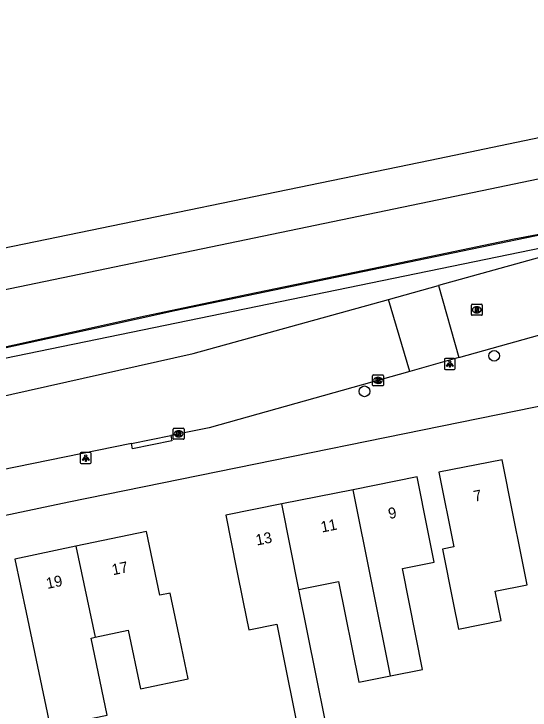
# Model space of a CAD drawing. Extents: x 162990 to 165007, y 383433 to 384336.
# Drawn here: x 164176.7 to 164223.8, y 384166.2 to 384229.8 of the extents above; entities that cross this region are included whole.
import ezdxf

# ---------------------------------------------------------------- set-up
doc = ezdxf.new("R2010")
doc.units = 0
for name, color, linetype in [('IMGEO_Boom', 7, 'Continuous'), ('IMGEO_Geluidsscherm', 7, 'Continuous'), ('IMGEO_Haag', 7, 'Continuous'), ('IMGEO_Kolk', 7, 'Continuous'), ('IMGEO_Lichtpunt', 7, 'Continuous'), ('IMGEO_Pand', 7, 'Continuous'), ('IMGEO_Pand_nummerreeks', 7, 'Continuous'), ('IMGEO_Rijbaan_lokaal_gesloten', 7, 'Continuous'), ('IMGEO_Rijbaan_lokaal_open', 7, 'Continuous'), ('IMGEO_Rioolput', 7, 'Continuous'), ('IMGEO_Spoor', 7, 'Continuous'), ('IMGEO_Spoorbaan_halfverhard', 7, 'Continuous'), ('IMGEO_Voetpad_open', 7, 'Continuous')]:
    doc.layers.add(name, color=color, linetype=linetype)

msp = doc.modelspace()

# ---------------------------------------------------------------- linework, layer by layer
at = {"layer": 'IMGEO_Boom'}
for centre in [(164220.485, 384198.529), (164208.651, 384195.29)]:
    msp.add_circle(centre, 0.489, dxfattribs=at)
at = {"layer": 'IMGEO_Geluidsscherm'}
msp.add_lwpolyline([(164032.408, 384169.426), (164042.242, 384171.643), (164047.123, 384172.737), (164051.97, 384173.728), (164061.762, 384175.788), (164071.604, 384177.826), (164086.223, 384180.877), (164096.055, 384182.81), (164105.823, 384184.809), (164115.598, 384186.979), (164125.423, 384189.022), (164131.529, 384190.317), (164140.846, 384192.235), (164149.08, 384193.949), (164157.857, 384195.735), (164165.757, 384197.284), (164171.413, 384198.388), (164182.191, 384200.754), (164188.653, 384202.187), (164197.889, 384204.143), (164208.612, 384206.353), (164222.309, 384209.203), (164232.177, 384211.07), (164237.019, 384211.987)], dxfattribs=at)
at = {"layer": 'IMGEO_Haag'}
msp.add_lwpolyline([(163892.562, 384140.484), (163892.745, 384139.603), (163976.433, 384156.982), (164073.867, 384177.406), (164173.737, 384197.907), (164238.498, 384211.23), (164245.279, 384212.748), (164245.015, 384213.611)], dxfattribs=at)
at = {"layer": 'IMGEO_Kolk'}
for p, q in [((164209.388, 384195.868), (164209.388, 384196.72)), ((164209.463, 384196.794), (164210.315, 384196.794)), ((164209.876, 384196.574), (164209.901, 384196.574)), ((164210.389, 384196.72), (164210.389, 384195.868)), ((164210.315, 384195.794), (164209.463, 384195.794)), ((164209.899, 384196.014), (164209.874, 384196.014)), ((164191.267, 384191.914), (164192.119, 384191.914)), ((164191.192, 384190.988), (164191.192, 384191.84)), ((164191.68, 384191.694), (164191.705, 384191.694)), ((164192.193, 384191.84), (164192.193, 384190.988)), ((164192.119, 384190.914), (164191.267, 384190.914)), ((164191.703, 384191.134), (164191.678, 384191.134))]:
    msp.add_line(p, q, dxfattribs=at)
for points in [[(164209.388, 384195.868), (164209.388, 384196.72)], [(164209.463, 384196.794), (164210.315, 384196.794)], [(164209.709, 384196.494), (164209.832, 384196.494), (164209.832, 384196.343), (164209.962, 384196.494), (164210.126, 384196.494), (164209.98, 384196.343), (164210.133, 384196.094), (164209.981, 384196.094), (164209.896, 384196.258), (164209.832, 384196.191), (164209.832, 384196.094), (164209.709, 384196.094), (164209.709, 384196.494)], [(164210.389, 384196.72), (164210.389, 384195.868)], [(164210.315, 384195.794), (164209.463, 384195.794)], [(164191.267, 384191.914), (164192.119, 384191.914)], [(164191.192, 384190.988), (164191.192, 384191.84)], [(164191.513, 384191.614), (164191.636, 384191.614), (164191.636, 384191.463), (164191.766, 384191.614), (164191.93, 384191.614), (164191.784, 384191.463), (164191.937, 384191.214), (164191.785, 384191.214), (164191.7, 384191.378), (164191.636, 384191.311), (164191.636, 384191.214), (164191.513, 384191.214), (164191.513, 384191.614)], [(164192.193, 384191.84), (164192.193, 384190.988)], [(164192.119, 384190.914), (164191.267, 384190.914)]]:
    msp.add_lwpolyline(points, dxfattribs=at)
for centre, start, end in [((164209.465, 384196.718), 91.55205, 178.44795), ((164209.465, 384196.718), 91.55205, 178.44795), ((164210.313, 384196.718), 1.55205, 88.44795), ((164210.313, 384196.718), 1.55205, 88.44795), ((164209.465, 384195.87), 181.55205, 268.44795), ((164209.465, 384195.87), 181.55205, 268.44795), ((164210.313, 384195.87), 271.55205, 358.44795), ((164210.313, 384195.87), 271.55205, 358.44795), ((164191.269, 384191.838), 91.55205, 178.44795), ((164191.269, 384191.838), 91.55205, 178.44795), ((164192.117, 384191.838), 1.55205, 88.44795), ((164192.117, 384191.838), 1.55205, 88.44795), ((164191.269, 384190.99), 181.55205, 268.44795), ((164191.269, 384190.99), 181.55205, 268.44795), ((164192.117, 384190.99), 271.55205, 358.44795), ((164192.117, 384190.99), 271.55205, 358.44795)]:
    msp.add_arc(centre, 0.0765, start, end, dxfattribs=at)
for centre, major_axis, ratio, start_param, end_param in [((164209.875, 384196.294), (-0.387, 0.002), 0.722429, 4.712389, 7.853982), ((164209.9, 384196.294), (-0.39, 0.002), 0.717154, 1.570796, 4.712389), ((164191.679, 384191.414), (-0.387, 0.002), 0.722429, 4.712389, 7.853982), ((164191.704, 384191.414), (-0.39, 0.002), 0.717154, 1.570796, 4.712389)]:
    msp.add_ellipse(centre, major_axis=major_axis, ratio=ratio, start_param=start_param, end_param=end_param, dxfattribs=at)
at = {"layer": 'IMGEO_Lichtpunt'}
for p, q in [((164216.842, 384198.285), (164216.034, 384198.285)), ((164216.842, 384198.285), (164216.034, 384198.285)), ((164215.94, 384198.19), (164215.94, 384197.383)), ((164215.94, 384198.19), (164215.94, 384197.383)), ((164216.936, 384197.383), (164216.936, 384198.19)), ((164216.936, 384197.383), (164216.936, 384198.19)), ((164216.034, 384197.289), (164216.842, 384197.289)), ((164216.034, 384197.289), (164216.842, 384197.289)), ((164182.722, 384189.601), (164182.722, 384188.794)), ((164182.722, 384189.601), (164182.722, 384188.794)), ((164183.624, 384189.696), (164182.816, 384189.696)), ((164183.624, 384189.696), (164182.816, 384189.696)), ((164183.718, 384188.794), (164183.718, 384189.601)), ((164183.718, 384188.794), (164183.718, 384189.601)), ((164182.816, 384188.7), (164183.624, 384188.7)), ((164182.816, 384188.7), (164183.624, 384188.7))]:
    msp.add_line(p, q, dxfattribs=at)
for points in [[(164216.314, 384197.854), (164216.353, 384197.826), (164216.165, 384197.564), (164216.127, 384197.591), (164216.314, 384197.854)], [(164216.416, 384197.806), (164216.463, 384197.806), (164216.463, 384197.484), (164216.416, 384197.484), (164216.416, 384197.806)], [(164216.526, 384197.826), (164216.564, 384197.853), (164216.751, 384197.591), (164216.712, 384197.563), (164216.526, 384197.826)], [(164183.096, 384189.265), (164183.135, 384189.237), (164182.947, 384188.975), (164182.909, 384189.002), (164183.096, 384189.265)], [(164183.198, 384189.217), (164183.245, 384189.217), (164183.245, 384188.895), (164183.198, 384188.895), (164183.198, 384189.217)], [(164183.308, 384189.237), (164183.346, 384189.264), (164183.533, 384189.002), (164183.494, 384188.974), (164183.308, 384189.237)]]:
    msp.add_lwpolyline(points, dxfattribs=at)
for centre in [(164216.439, 384197.988), (164183.221, 384189.399)]:
    msp.add_circle(centre, 0.0994, dxfattribs=at)
for centre, start, end in [((164216.034, 384198.19), 90, 180), ((164216.034, 384198.19), 90, 180), ((164216.842, 384198.19), 0, 90), ((164216.842, 384198.19), 0, 90), ((164216.034, 384197.383), 180, 270), ((164216.034, 384197.383), 180, 270), ((164216.842, 384197.383), 270, 0), ((164216.842, 384197.383), 270, 360), ((164182.816, 384189.601), 90, 180), ((164182.816, 384189.601), 90, 180), ((164183.624, 384189.601), 0, 90), ((164183.624, 384189.601), 0, 90), ((164182.816, 384188.794), 180, 270), ((164182.816, 384188.794), 180, 270), ((164183.624, 384188.794), 270, 0), ((164183.624, 384188.794), 270, 360)]:
    msp.add_arc(centre, 0.0946, start, end, dxfattribs=at)
at = {"layer": 'IMGEO_Pand'}
for points in [[(164222.185, 384184.145), (164221.202, 384189.047), (164215.445, 384187.894), (164216.81, 384181.083), (164215.777, 384180.876), (164216.759, 384175.974), (164217.241, 384173.57), (164221.115, 384174.346), (164220.574, 384177.044), (164223.49, 384177.628), (164222.943, 384180.361), (164222.185, 384184.145)], [(164211.04, 384169.3), (164213.959, 384169.885), (164212.112, 384179.1), (164215.022, 384179.683), (164214.443, 384182.574), (164213.46, 384187.476), (164207.622, 384186.306)], [(164207.622, 384186.306), (164201.106, 384185.001)], [(164211.04, 384169.3), (164207.622, 384186.306)], [(164201.106, 384185.001), (164195.995, 384183.977), (164196.985, 384179.036), (164197.585, 384176.041), (164198.091, 384173.514), (164200.646, 384174.026), (164203.02, 384162.177), (164202.452, 384162.075)], [(164202.674, 384177.191), (164201.106, 384185.001)], [(164184.065, 384172.836), (164187.089, 384173.468), (164188.208, 384168.115), (164192.557, 384169.024), (164191.942, 384171.964), (164190.919, 384176.858), (164189.969, 384176.66), (164188.753, 384182.478), (164182.328, 384181.135)], [(164182.328, 384181.135), (164176.758, 384179.971), (164177.779, 384175.085), (164179.963, 384164.637), (164182.634, 384165.195), (164185.174, 384165.726), (164183.705, 384172.761), (164184.065, 384172.836)], [(164182.328, 384181.135), (164184.065, 384172.836)], [(164202.674, 384177.191), (164203.395, 384177.336), (164206.296, 384177.918), (164208.139, 384168.719), (164211.04, 384169.3)], [(164206.648, 384157.404), (164202.674, 384177.191)]]:
    msp.add_lwpolyline(points, dxfattribs=at)
at = {"layer": 'IMGEO_Rijbaan_lokaal_gesloten'}
for points in [[(164248.158, 384212.497), (164243.827, 384211.591), (164225.51, 384207.76), (164215.404, 384204.954)], [(164217.248, 384198.372), (164226.93, 384201.094), (164244.619, 384204.64), (164249.169, 384205.552)], [(164118.515, 384182.925), (164132.64, 384185.801), (164174.669, 384194.637), (164193.008, 384198.736), (164210.847, 384203.689)], [(164212.777, 384197.115), (164194.467, 384191.967), (164190.968, 384191.257)], [(164187.396, 384190.533), (164190.968, 384191.257)], [(164187.396, 384190.533), (164173.805, 384187.749)]]:
    msp.add_lwpolyline(points, dxfattribs=at)
at = {"layer": 'IMGEO_Rijbaan_lokaal_open'}
for points in [[(164210.847, 384203.689), (164215.404, 384204.954)], [(164215.404, 384204.954), (164217.248, 384198.372)], [(164212.777, 384197.115), (164210.847, 384203.689)], [(164217.248, 384198.372), (164212.777, 384197.115)]]:
    msp.add_lwpolyline(points, dxfattribs=at)
at = {"layer": 'IMGEO_Rioolput'}
for p, q in [((164218.403, 384202.312), (164218.403, 384203.164)), ((164218.478, 384203.238), (164219.33, 384203.238)), ((164218.891, 384203.018), (164218.916, 384203.018)), ((164219.404, 384203.164), (164219.404, 384202.312)), ((164219.33, 384202.238), (164218.478, 384202.238)), ((164218.914, 384202.458), (164218.889, 384202.458))]:
    msp.add_line(p, q, dxfattribs=at)
for points in [[(164218.403, 384202.312), (164218.403, 384203.164)], [(164218.478, 384203.238), (164219.33, 384203.238)], [(164218.992, 384202.936), (164218.74, 384202.938), (164218.74, 384202.538)], [(164218.918, 384202.857), (164218.864, 384202.857), (164218.864, 384202.776)], [(164218.864, 384202.776), (164218.916, 384202.776)], [(164219.404, 384203.164), (164219.404, 384202.312)], [(164219.33, 384202.238), (164218.478, 384202.238)], [(164218.74, 384202.538), (164218.864, 384202.538), (164218.864, 384202.7), (164218.875, 384202.7)], [(164218.922, 384202.671), (164218.993, 384202.538), (164219.133, 384202.538), (164219.068, 384202.664)]]:
    msp.add_lwpolyline(points, dxfattribs=at)
for centre, radius, start, end in [((164218.48, 384203.162), 0.0765, 91.55205, 178.44795), ((164218.48, 384203.162), 0.0765, 91.55205, 178.44795), ((164218.9, 384202.965), 0.19, 274.7715, 282.96867), ((164218.924, 384202.761), 0.0964, 77.00612, 93.18647), ((164218.938, 384202.818), 0.0378, 276.66336, 79.67722), ((164218.991, 384202.826), 0.109, 350.36119, 89.41601), ((164218.989, 384202.826), 0.112, 277.58423, 350.98172), ((164218.973, 384202.611), 0.108, 29.51342, 73.79051), ((164219.328, 384203.162), 0.0765, 1.55205, 88.44795), ((164219.328, 384203.162), 0.0765, 1.55205, 88.44795), ((164218.48, 384202.314), 0.0765, 181.55205, 268.44795), ((164218.48, 384202.314), 0.0765, 181.55205, 268.44795), ((164218.874, 384202.647), 0.0533, 26.02933, 88.69889), ((164219.328, 384202.314), 0.0765, 271.55205, 358.44795), ((164219.328, 384202.314), 0.0765, 271.55205, 358.44795)]:
    msp.add_arc(centre, radius, start, end, dxfattribs=at)
for centre, major_axis, ratio, start_param, end_param in [((164218.89, 384202.738), (-0.387, 0.002), 0.722429, 4.712389, 7.853982), ((164218.915, 384202.738), (-0.39, 0.002), 0.717154, 1.570796, 4.712389)]:
    msp.add_ellipse(centre, major_axis=major_axis, ratio=ratio, start_param=start_param, end_param=end_param, dxfattribs=at)
at = {"layer": 'IMGEO_Spoor'}
for points in [[(164788.231, 384335.773), (164684.182, 384314.23), (164649.743, 384306.978), (164549.034, 384286.117), (164446.504, 384264.637), (164353.435, 384245.24), (164284.243, 384230.902), (164214.646, 384216.358), (164173.585, 384207.909), (164102.605, 384193.066), (164031.754, 384178.409), (163810.752, 384132.353), (163673.071, 384103.86), (163574.904, 384083.455)], [(164789.572, 384332.389), (164775.58, 384329.429), (164644.744, 384302.256), (164570.629, 384286.722), (164345.336, 384239.894), (164220.116, 384213.747), (164092.662, 384187.275), (164071.527, 384182.957), (163942.979, 384156.119), (163900.983, 384147.477), (163806.025, 384127.659), (163575.669, 384079.775)]]:
    msp.add_lwpolyline(points, dxfattribs=at)
at = {"layer": 'IMGEO_Spoorbaan_halfverhard'}
msp.add_lwpolyline([(163892.562, 384140.484), (163894.397, 384140.865), (163911.419, 384144.396), (163943.293, 384151.084), (163953.785, 384153.248), (163965.539, 384155.519), (163976.248, 384157.863), (164008.211, 384164.605), (164027.429, 384168.427), (164040.716, 384171.257), (164073.689, 384178.288), (164106.067, 384184.851), (164138.86, 384191.809), (164173.545, 384198.786), (164184.194, 384201.103), (164191.357, 384202.662), (164224.204, 384209.495), (164238.302, 384212.109), (164245.015, 384213.611)], dxfattribs=at)
at = {"layer": 'IMGEO_Voetpad_open'}
for points in [[(164035.172, 384154.601), (164077.591, 384163.416), (164136.425, 384175.642), (164181.684, 384185.212), (164230.991, 384195.25), (164245.375, 384198.004)], [(164190.968, 384191.257), (164191.064, 384190.78), (164187.492, 384190.052), (164187.396, 384190.533)]]:
    msp.add_lwpolyline(points, dxfattribs=at)

# ---------------------------------------------------------------- texts
at = {"layer": 'IMGEO_Pand_nummerreeks'}
for s, rotation, p in [('7', 11.32738, (164218.697, 384185.2)), ('9', 11.32886, (164210.924, 384183.622)), ('11', 11.32738, (164204.763, 384182.388)), ('13', 11.32738, (164198.83, 384181.2)), ('17', 11.8051, (164185.706, 384178.49)), ('19', 11.80293, (164179.709, 384177.236))]:
    msp.add_text(s, height=1, rotation=rotation, dxfattribs=at).set_placement(p)

doc.saveas('drawing.dxf')
